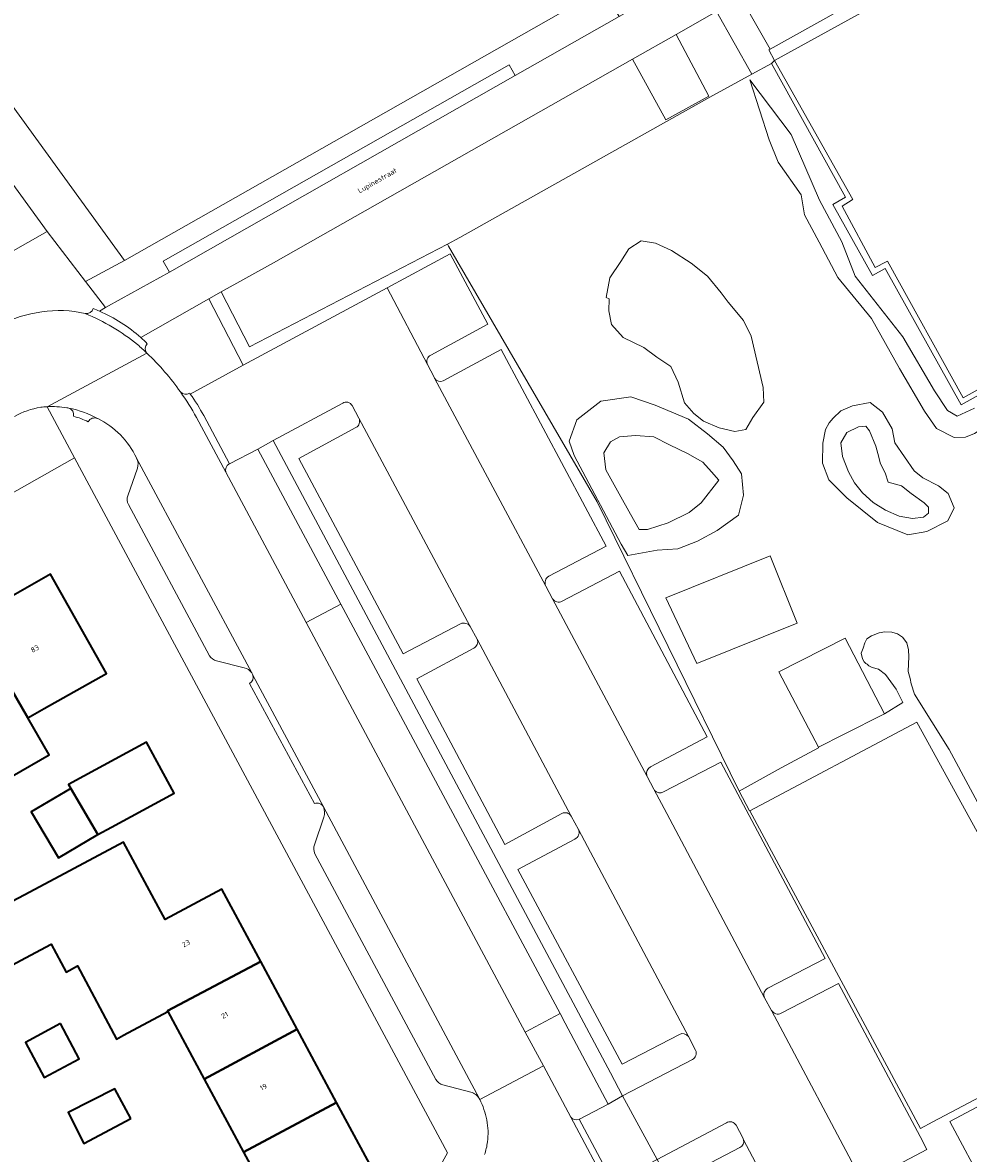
# Model space of a CAD drawing. Header units: metres. Extents: x 197700 to 204338, y 317132 to 325229.
# Tile 274 of 656: x 200179 to 200245, y 319257 to 319336. Entities that reach past the tile are written whole.
import ezdxf
from ezdxf.enums import TextEntityAlignment as Align

# ---------------------------------------------------------------- set-up
doc = ezdxf.new("R2010")
doc.units = ezdxf.units.M
for name, color, linetype, lineweight in [('B-WE-GR-BEPLANTING_CULTUUR_HEESTERS-GV', 90, 'Continuous', 18), ('B-WE-GR-BEPLANTING_CULTUUR_VASTE PLANTENVAK-GV', 90, 'Continuous', 18), ('B-WE-GW-TALUD_KRUIN-G', 90, 'Continuous', 18), ('B-WE-IE-TERREINAFSCHEIDING_KUNSTMATIG_HEKWERK-G', 20, 'IE-TERREINAFSCHEIDING-KUNSTMATIG', 18), ('B-WE-OG-BEBOUWING-GV', 7, 'Continuous', 35), ('B-WE-OG-BEBOUWING-T18', 10, 'Continuous', 18), ('B-WE-OG-TERREIN_CULTUURSCHEIDING-GV', 7, 'Continuous', 18), ('B-WE-OG-TERREIN_ERF-GV', 7, 'Continuous', 18), ('B-WE-OG-TOPOGRAFIE-T18', 10, 'Continuous', 18), ('B-WE-VH-VERHARDING_BETONSTRAATSTEEN-GV', 252, 'Continuous', 18), ('B-WE-VH-VERHARDING_GESLOTEN-GV', 252, 'Continuous', 18), ('B-WE-VH-VERHARDING_HALFVERHARDING-GV', 252, 'Continuous', 18), ('B-WE-VH-VERHARDING_STRAATBAKSTEEN-GV', 252, 'Continuous', 18), ('B-WE-VH-VERHARDING_TEGEL-GV', 252, 'Continuous', 18)]:
    doc.layers.add(name, color=color, linetype=linetype, lineweight=lineweight)
doc.styles.add('NLCS-ISO-M200-T18', font='NLCS-ISO.ttf', dxfattribs={"height": 0.36})
doc.linetypes.add('IE-TERREINAFSCHEIDING-KUNSTMATIG', pattern='A,4,[82,NLCS.SHX,S=0.75,R=90,X=0,Y=0],4,-2', length=10)

msp = doc.modelspace()

# ---------------------------------------------------------------- linework, layer by layer
at = {"layer": 'B-WE-GR-BEPLANTING_CULTUUR_HEESTERS-GV'}
msp.add_lwpolyline([(200213.268, 319332.552), (200212.845, 319333.319), (200188.618, 319319.567), (200189.043, 319318.782)], close=True, dxfattribs=at)
for points in [[(200266.722, 319271.496), (200266.49, 319271.928), (200242.521, 319259.275), (200241.637, 319258.808), (200229.684, 319281.051), (200229.678, 319281.062), (200228.954, 319282.419), (200218.994, 319302.693), (200208.587, 319320.604), (200208.516, 319320.738), (200194.662, 319313.557), (200192.67, 319317.4), (200191.797, 319316.912), (200194.204, 319312.268), (200204.289, 319317.698), (200208.7, 319320.073), (200211.353, 319315.139), (200207.346, 319312.982)], [(200208.224, 319311.185), (200212.276, 319313.369), (200219.626, 319299.589), (200215.617, 319297.48)], [(200207.126, 319312.315), (200207.578, 319311.42), (200207.611, 319311.358)], [(200201.187, 319309.613), (200196.311, 319306.992), (200219.942, 319262.709), (200220.788, 319261.089), (200225.671, 319263.638)], [(200202.314, 319308.56), (200201.838, 319309.441)], [(200209.43, 319294.158), (200205.416, 319292.057), (200198.119, 319305.741), (200202.105, 319307.894)], [(200216.56, 319295.735), (200220.56, 319297.84), (200226.709, 319286.235), (200222.744, 319284.126)], [(200215.403, 319296.795), (200215.881, 319295.904)], [(200210.6, 319293.07), (200210.115, 319293.956)], [(200216.525, 319280.868), (200212.537, 319278.704), (200206.383, 319290.291), (200210.354, 319292.445)], [(200223.648, 319282.375), (200227.672, 319284.46), (200234.98, 319270.707), (200230.967, 319268.622)], [(200222.474, 319283.53), (200222.482, 319283.499), (200222.493, 319283.469), (200222.969, 319282.573), (200222.976, 319282.562), (200222.997, 319282.528), (200223.029, 319282.487)], [(200217.697, 319279.75), (200217.19, 319280.679)], [(200224.76, 319265.39), (200220.763, 319263.296), (200213.446, 319276.954), (200217.442, 319279.075)], [(200231.886, 319266.882), (200235.91, 319268.963), (200241.624, 319258.238), (200242.093, 319257.337), (200237.641, 319254.972), (200235.835, 319254.012), (200237.886, 319250.199), (200238.849, 319250.718), (200237.273, 319253.556), (200242.6, 319256.383), (200244.087, 319253.519), (200246.203, 319254.62), (200243.71, 319259.301), (200266.722, 319271.496)], [(200230.733, 319267.96), (200231.216, 319267.067)], [(200225.892, 319264.285), (200225.391, 319265.24)], [(200228.049, 319259.206), (200223.197, 319256.632), (200229.125, 319245.447), (200230.54, 319246.242), (200229.066, 319249.151), (200233.774, 319251.64), (200235.324, 319248.789), (200236.162, 319249.277), (200234.076, 319253.077), (200232.365, 319252.157), (200227.92, 319249.769), (200224.97, 319255.364), (200229.004, 319257.476)], [(200229.206, 319258.14), (200228.73, 319259.023)]]:
    msp.add_lwpolyline(points, dxfattribs=at)
for points in [[(200207.346, 319312.982, 0.421009), (200207.126, 319312.315)], [(200207.611, 319311.358, 0.382355), (200208.224, 319311.185)], [(200201.838, 319309.441, 0.433367), (200201.187, 319309.613)], [(200202.105, 319307.894, 0.405607), (200202.314, 319308.56)], [(200215.617, 319297.48, 0.399751), (200215.403, 319296.795)], [(200215.881, 319295.904, 0.398961), (200216.56, 319295.735)], [(200210.115, 319293.956, 0.374645), (200209.43, 319294.158)], [(200210.354, 319292.445, 0.398154), (200210.6, 319293.07)], [(200222.744, 319284.126, 0.351634), (200222.474, 319283.53)], [(200223.029, 319282.487, 0.352055), (200223.648, 319282.375)], [(200217.19, 319280.679, 0.390024), (200216.525, 319280.868)], [(200217.442, 319279.075, 0.403758), (200217.697, 319279.75)], [(200230.967, 319268.622, 0.427874), (200230.733, 319267.96)], [(200231.216, 319267.067, 0.418796), (200231.886, 319266.882)], [(200225.391, 319265.24, 0.404342), (200224.76, 319265.39)], [(200225.671, 319263.638, 0.42001), (200225.892, 319264.285)], [(200228.73, 319259.023, 0.424133), (200228.049, 319259.206)], [(200229.004, 319257.476, 0.35361), (200229.261, 319258.005)], [(200229.261, 319258.005, 0.082824), (200229.206, 319258.14)]]:
    msp.add_lwpolyline(points, format="xyb", dxfattribs=at)
at = {"layer": 'B-WE-GR-BEPLANTING_CULTUUR_VASTE PLANTENVAK-GV'}
for points in [[(200193.004, 319304.768), (200198.633, 319294.241), (200201.043, 319295.532), (200195.23, 319306.384)], [(200195.23, 319306.384), (200193.257, 319305.369), (200193.226, 319305.353)], [(200217.735, 319259.445), (200217.773, 319259.463), (200219.768, 319260.515), (200216.772, 319266.169), (200216.404, 319266.856), (200213.97, 319265.554), (200215.239, 319263.181), (200217.161, 319259.587)]]:
    msp.add_lwpolyline(points, dxfattribs=at)
for points in [[(200193.226, 319305.353, 0.345494), (200193.004, 319304.768)], [(200217.161, 319259.587, 0.335516), (200217.735, 319259.445)]]:
    msp.add_lwpolyline(points, format="xyb", dxfattribs=at)
at = {"layer": 'B-WE-GW-TALUD_KRUIN-G'}
msp.add_lwpolyline([(200229.692, 319332.261), (200231.047, 319328.054), (200231.675, 319326.493), (200233.298, 319324.208), (200233.522, 319322.813), (200234.549, 319320.88), (200235.849, 319318.402), (200238.217, 319315.53), (200240.165, 319312.031), (200241.932, 319309.053), (200242.772, 319307.831), (200244.008, 319307.203), (200244.805, 319307.235), (200245.435, 319307.476), (200247.015, 319308.538), (200247.78, 319308.915), (200257.746, 319315.121), (200268.754, 319320.297), (200277.448, 319325.445), (200281.82, 319327.818), (200285.682, 319330.704), (200288.611, 319333.292)], dxfattribs=at)
msp.add_lwpolyline([(200236.069, 319306.839), (200236.483, 319307.548), (200237.306, 319307.96), (200237.809, 319308.009), (200238.085, 319307.675), (200238.527, 319306.589), (200238.67, 319306.092), (200238.85, 319305.371), (200239.176, 319304.733), (200239.394, 319304.066), (200240.324, 319303.823), (200240.988, 319303.29), (200241.903, 319302.617), (200242.218, 319302.326), (200242.218, 319301.907), (200241.85, 319301.632), (200241.081, 319301.526), (200240.164, 319301.701), (200239.19, 319302.104), (200238.328, 319302.646), (200237.59, 319303.334), (200237.017, 319304.03), (200236.601, 319304.791), (200236.187, 319305.863)], close=True, dxfattribs=at)
at = {"layer": 'B-WE-IE-TERREINAFSCHEIDING_KUNSTMATIG_HEKWERK-G'}
for points in [[(200229.833, 319332.649), (200231.205, 319333.402)], [(200209.383, 319321.224), (200226.896, 319331.035), (200229.833, 319332.649)], [(200208.516, 319320.738), (200209.383, 319321.224)], [(200208.587, 319320.604), (200208.516, 319320.738)], [(200208.587, 319320.604), (200218.994, 319302.693), (200228.954, 319282.419)], [(200228.954, 319282.419), (200229.678, 319281.062)], [(200229.678, 319281.062), (200229.684, 319281.051)], [(200229.684, 319281.051), (200241.637, 319258.808)], [(200242.521, 319259.275), (200266.49, 319271.928)], [(200241.637, 319258.808), (200242.521, 319259.275)]]:
    msp.add_lwpolyline(points, dxfattribs=at)
at = {"layer": 'B-WE-OG-BEBOUWING-GV'}
for points in [[(200180.28, 319288.218), (200184.638, 319290.668), (200180.718, 319297.64), (200175.134, 319294.446), (200179.132, 319287.573)], [(200179.132, 319287.573), (200175.134, 319294.446), (200169.829, 319291.411), (200175.422, 319281.993), (200180.618, 319284.965)], [(200184.043, 319279.385), (200184.993, 319279.904), (200189.382, 319282.299), (200187.436, 319285.866), (200183.047, 319283.471), (200181.983, 319282.89), (200182.143, 319282.617)], [(200184.043, 319279.385), (200182.143, 319282.617), (200179.367, 319280.985), (200181.267, 319277.753)], [(200188.933, 319266.993), (200188.904, 319267.046), (200195.44, 319270.497), (200192.71, 319275.564), (200188.748, 319273.43), (200187.812, 319275.167), (200185.826, 319278.854), (200178.923, 319275.168), (200171.34, 319271.207), (200173.22, 319267.685), (200178.959, 319270.749), (200180.767, 319271.715), (200181.809, 319269.763), (200182.601, 319270.186), (200185.333, 319265.07), (200185.838, 319265.34)], [(200195.44, 319270.497), (200188.904, 319267.046), (200188.933, 319266.993), (200191.478, 319262.268), (200197.989, 319265.766)], [(200181.417, 319266.145), (200178.956, 319264.831), (200180.271, 319262.367), (200182.733, 319263.681)], [(200194.238, 319257.145), (200200.756, 319260.63), (200197.989, 319265.766), (200191.478, 319262.268)], [(200186.344, 319259.51), (200185.226, 319261.575), (200181.956, 319259.922), (200183.053, 319257.741)], [(200200.756, 319260.63), (200194.238, 319257.145), (200197.031, 319251.961), (200203.553, 319255.439)]]:
    msp.add_lwpolyline(points, close=True, dxfattribs=at)
at = {"layer": 'B-WE-OG-TERREIN_CULTUURSCHEIDING-GV'}
for points in [[(200181.553, 319406.42), (200180.423, 319407.474), (200178.245, 319405.891), (200179.273, 319404.476), (200153.042, 319385.423), (200152.018, 319386.833), (200148.413, 319384.214), (200149.642, 319382.543), (200155.796, 319374.519), (200157.912, 319371.672), (200151.695, 319366.798), (200185.901, 319319.597), (200218.032, 319337.86), (200213.479, 319345.87), (200222.347, 319350.91), (200225.015, 319346.216), (200217.278, 319341.818), (200219.162, 319338.503), (200276.702, 319371.209)], [(200281.46, 319330.066), (200244.494, 319309.482), (200239.176, 319319.047), (200238.274, 319318.56), (200235.513, 319323.534), (200236.403, 319324.046), (200231.205, 319333.402), (200229.833, 319332.649), (200226.896, 319331.035), (200209.383, 319321.224), (200208.516, 319320.738), (200208.587, 319320.604), (200218.994, 319302.693), (200228.954, 319282.419), (200231.888, 319284.069), (200234.5, 319285.455), (200234.506, 319285.512), (200231.721, 319290.783), (200236.361, 319293.138), (200239.13, 319287.845), (200240.407, 319288.648), (200239.953, 319289.576), (200239.191, 319290.595), (200238.696, 319290.975), (200238.27, 319291.084), (200238.036, 319291.204), (200237.906, 319291.323), (200237.818, 319291.385), (200237.704, 319291.479), (200237.584, 319291.69), (200237.498, 319292.089), (200237.632, 319292.456), (200237.748, 319292.81), (200237.892, 319293.097), (200238.21, 319293.314), (200238.761, 319293.531), (200239.159, 319293.594), (200239.632, 319293.568), (200240.035, 319293.462), (200240.386, 319293.207), (200240.683, 319292.825), (200240.799, 319292.337), (200240.837, 319291.831), (200240.801, 319291.357), (200240.793, 319290.821), (200240.912, 319290.326), (200240.992, 319289.96), (200241.229, 319289.235), (200243.659, 319285.339), (200246.48, 319280.087)], [(200245.42, 319309.258), (200244.211, 319308.69), (200243.549, 319309.102), (200242.628, 319310.466), (200240.4, 319314.245), (200237.068, 319318.496), (200236.128, 319320.913), (200234.576, 319323.827), (200232.599, 319328.44), (200229.692, 319332.261), (200231.047, 319328.054), (200231.675, 319326.493), (200233.298, 319324.208), (200233.522, 319322.813), (200234.549, 319320.88), (200235.849, 319318.402), (200238.217, 319315.53), (200240.165, 319312.031), (200241.932, 319309.053), (200242.772, 319307.831), (200244.008, 319307.203), (200244.805, 319307.235), (200245.435, 319307.476)], [(200245.435, 319307.476), (200244.805, 319307.235), (200244.008, 319307.203), (200242.772, 319307.831), (200241.932, 319309.053), (200240.165, 319312.031), (200238.217, 319315.53), (200235.849, 319318.402), (200234.549, 319320.88), (200233.522, 319322.813), (200233.298, 319324.208), (200231.675, 319326.493), (200231.047, 319328.054), (200229.692, 319332.261), (200232.599, 319328.44), (200234.576, 319323.827), (200236.128, 319320.913), (200237.068, 319318.496), (200240.4, 319314.245), (200242.628, 319310.466), (200243.549, 319309.102), (200244.211, 319308.69), (200245.42, 319309.258)], [(200245.608, 319279.585), (200241.4, 319287.267), (200229.684, 319281.051), (200241.637, 319258.808), (200242.521, 319259.275), (200266.49, 319271.928)]]:
    msp.add_lwpolyline(points, dxfattribs=at)
for points in [[(200248.874, 319344.335), (200246.809, 319348.066), (200229.073, 319338.015), (200231.127, 319334.413)], [(200224.526, 319335.438), (200226.833, 319331.122), (200223.802, 319329.453), (200221.485, 319333.714), (200196.324, 319319.442), (200192.67, 319317.4), (200194.662, 319313.557), (200208.516, 319320.738), (200209.383, 319321.224), (200226.896, 319331.035), (200229.833, 319332.649), (200227.359, 319337.043)], [(200219.845, 319316.928), (200219.632, 319317.003), (200219.899, 319318.382), (200220.657, 319319.523), (200221.211, 319320.41), (200222.091, 319320.979), (200223.087, 319320.823), (200224.206, 319320.314), (200225.587, 319319.428), (200226.731, 319318.497), (200227.695, 319317.341), (200228.17, 319316.693), (200229.252, 319315.411), (200229.782, 319314.309), (200230.638, 319310.714), (200230.67, 319309.67), (200229.899, 319308.595), (200229.414, 319307.771), (200228.652, 319307.626), (200227.549, 319307.888), (200226.458, 319308.358), (200225.783, 319308.887), (200225.126, 319309.63), (200224.683, 319311.084), (200224.167, 319312.178), (200223.192, 319312.821), (200222.265, 319313.515), (200220.824, 319314.204), (200220.003, 319315.114), (200219.81, 319316.087)], [(200221.161, 319298.937), (200223.202, 319299.31), (200224.66, 319299.414), (200226.023, 319299.948), (200227.406, 319300.698), (200228.891, 319301.775), (200229.249, 319303.173), (200229.109, 319304.654), (200228.516, 319305.579), (200227.833, 319306.537), (200226.723, 319307.467), (200225.394, 319308.492), (200223.064, 319309.464), (200221.371, 319310.058), (200219.271, 319309.744), (200217.583, 319308.431), (200217.04, 319306.942), (200217.396, 319305.943), (200220.673, 319299.725)], [(200221.161, 319298.937), (200220.673, 319299.725), (200217.396, 319305.943), (200217.04, 319306.942), (200217.583, 319308.431), (200219.271, 319309.744), (200221.371, 319310.058), (200223.064, 319309.464), (200225.394, 319308.492), (200226.723, 319307.467), (200227.833, 319306.537), (200228.516, 319305.579), (200229.109, 319304.654), (200229.249, 319303.173), (200228.891, 319301.775), (200227.406, 319300.698), (200226.023, 319299.948), (200224.66, 319299.414), (200223.202, 319299.31)], [(200235.258, 319308.235), (200234.993, 319307.776), (200234.799, 319306.816), (200234.793, 319305.414), (200235.231, 319304.234), (200236.497, 319302.985), (200238.636, 319301.256), (200240.765, 319300.379), (200242.095, 319300.61), (200243.57, 319301.366), (200244.01, 319302.272), (200243.588, 319303.277), (200242.908, 319303.817), (200241.807, 319304.38), (200241.208, 319304.871), (200239.843, 319306.828), (200239.654, 319307.801), (200238.975, 319308.986), (200238.114, 319309.649), (200236.876, 319309.419), (200236.064, 319309.073), (200235.527, 319308.562)], [(200235.258, 319308.235), (200235.527, 319308.562), (200236.064, 319309.073), (200236.876, 319309.419), (200238.114, 319309.649), (200238.975, 319308.986), (200239.654, 319307.801), (200239.843, 319306.828), (200241.208, 319304.871), (200241.807, 319304.38), (200242.908, 319303.817), (200243.588, 319303.277), (200244.01, 319302.272), (200243.57, 319301.366), (200242.095, 319300.61), (200240.765, 319300.379), (200238.636, 319301.256), (200236.497, 319302.985), (200235.231, 319304.234), (200234.793, 319305.414), (200234.799, 319306.816), (200234.993, 319307.776)], [(200236.069, 319306.839), (200236.483, 319307.548), (200237.306, 319307.96), (200237.809, 319308.009), (200238.085, 319307.675), (200238.527, 319306.589), (200238.67, 319306.092), (200238.85, 319305.371), (200239.176, 319304.733), (200239.394, 319304.066), (200240.324, 319303.823), (200240.988, 319303.29), (200241.903, 319302.617), (200242.218, 319302.326), (200242.218, 319301.907), (200241.85, 319301.632), (200241.081, 319301.526), (200240.164, 319301.701), (200239.19, 319302.104), (200238.328, 319302.646), (200237.59, 319303.334), (200237.017, 319304.03), (200236.601, 319304.791), (200236.187, 319305.863)], [(200236.069, 319306.839), (200236.187, 319305.863), (200236.601, 319304.791), (200237.017, 319304.03), (200237.59, 319303.334), (200238.328, 319302.646), (200239.19, 319302.104), (200240.164, 319301.701), (200241.081, 319301.526), (200241.85, 319301.632), (200242.218, 319301.907), (200242.218, 319302.326), (200241.903, 319302.617), (200240.988, 319303.29), (200240.324, 319303.823), (200239.394, 319304.066), (200239.176, 319304.733), (200238.85, 319305.371), (200238.67, 319306.092), (200238.527, 319306.589), (200238.085, 319307.675), (200237.809, 319308.009), (200237.306, 319307.96), (200236.483, 319307.548)], [(200221.944, 319300.762), (200222.518, 319300.769), (200223.981, 319301.227), (200225.436, 319301.96), (200226.29, 319302.621), (200227.534, 319304.226), (200227.013, 319304.81), (200226.405, 319305.48), (200225.334, 319306.087), (200224.062, 319306.68), (200222.972, 319307.243), (200221.683, 319307.345), (200220.567, 319307.253), (200219.927, 319306.894), (200219.465, 319306.14), (200219.601, 319304.942), (200220.54, 319303.261), (200221.347, 319301.843)], [(200221.944, 319300.762), (200221.347, 319301.843), (200220.54, 319303.261), (200219.601, 319304.942), (200219.465, 319306.14), (200219.927, 319306.894), (200220.567, 319307.253), (200221.683, 319307.345), (200222.972, 319307.243), (200224.062, 319306.68), (200225.334, 319306.087), (200226.405, 319305.48), (200227.013, 319304.81), (200227.534, 319304.226), (200226.29, 319302.621), (200225.436, 319301.96), (200223.981, 319301.227), (200222.518, 319300.769)], [(200233.002, 319294.209), (200225.98, 319291.368), (200223.82, 319295.974), (200231.109, 319298.926)], [(200198.633, 319294.241), (200213.97, 319265.554), (200216.404, 319266.856), (200201.043, 319295.532)]]:
    msp.add_lwpolyline(points, close=True, dxfattribs=at)
at = {"layer": 'B-WE-OG-TERREIN_ERF-GV'}
for points in [[(200144.843, 319318.126), (200148.046, 319321.235), (200158.097, 319311.022), (200158.25, 319311.15), (200159.606, 319309.78), (200180.487, 319321.632), (200153.336, 319359.098), (200152.918, 319358.823), (200148.471, 319364.96), (200143.29, 319361.225), (200137.404, 319369.324), (200132.082, 319365.434)], [(200178.583, 319255.04), (200181.207, 319250.005), (200183.859, 319251.387), (200185.033, 319251.999), (200186.038, 319249.908), (200184.071, 319248.853), (200185.996, 319245.233), (200187.082, 319245.123), (200187.253, 319244.796), (200206.501, 319254.713), (200207.472, 319255.213), (200208.514, 319257.1), (200182.399, 319305.775), (200166.759, 319296.933)], [(200175.134, 319294.446), (200180.718, 319297.64), (200184.638, 319290.668), (200180.28, 319288.218), (200179.132, 319287.573), (200180.618, 319284.965), (200175.422, 319281.993)]]:
    msp.add_lwpolyline(points, dxfattribs=at)
for points in [[(200184.993, 319279.904), (200184.043, 319279.385), (200181.267, 319277.753), (200179.367, 319280.985), (200182.143, 319282.617), (200181.983, 319282.89), (200183.047, 319283.471), (200187.436, 319285.866), (200189.382, 319282.299)], [(200195.44, 319270.497), (200197.989, 319265.766), (200200.756, 319260.63), (200203.553, 319255.439), (200197.031, 319251.961), (200194.238, 319257.145), (200191.478, 319262.268), (200188.933, 319266.993), (200185.838, 319265.34), (200185.333, 319265.07), (200182.601, 319270.186), (200181.809, 319269.763), (200180.767, 319271.715), (200178.959, 319270.749), (200173.22, 319267.685), (200171.34, 319271.207), (200178.923, 319275.168), (200185.826, 319278.854), (200187.812, 319275.167), (200188.748, 319273.43), (200192.71, 319275.564)], [(200182.733, 319263.681), (200180.271, 319262.367), (200178.956, 319264.831), (200181.417, 319266.145)], [(200183.053, 319257.741), (200181.956, 319259.922), (200185.226, 319261.575), (200186.344, 319259.51)]]:
    msp.add_lwpolyline(points, close=True, dxfattribs=at)
at = {"layer": 'B-WE-VH-VERHARDING_BETONSTRAATSTEEN-GV'}
for points in [[(200275.87, 319339.911), (200281.205, 319330.335), (200244.647, 319309.987), (200239.329, 319319.562), (200239.251, 319319.521), (200238.484, 319319.116), (200236.159, 319323.418), (200236.863, 319323.851), (200236.91, 319323.88), (200231.429, 319333.609), (200231.205, 319333.402), (200236.403, 319324.046), (200235.513, 319323.534), (200238.274, 319318.56), (200239.176, 319319.047), (200244.494, 319309.482), (200281.46, 319330.066), (200281.729, 319330.231), (200276.325, 319339.722)], [(200207.346, 319312.982), (200211.353, 319315.139), (200208.7, 319320.073), (200204.289, 319317.698), (200207.126, 319312.315)], [(200229.261, 319258.005), (200232.365, 319252.157), (200234.076, 319253.077), (200235.835, 319254.012), (200237.641, 319254.972), (200231.216, 319267.067), (200230.733, 319267.96), (200223.875, 319280.87), (200222.976, 319282.562), (200222.969, 319282.573), (200222.493, 319283.469), (200215.881, 319295.904), (200215.403, 319296.795), (200207.611, 319311.358), (200207.578, 319311.42), (200207.126, 319312.315), (200204.289, 319317.698), (200194.204, 319312.268), (200190.505, 319310.251)], [(200215.617, 319297.48), (200219.626, 319299.589), (200212.276, 319313.369), (200208.224, 319311.185)], [(200180.474, 319309.363), (200187.467, 319313.115)], [(200187.467, 319313.115), (200180.474, 319309.363)], [(200207.611, 319311.358), (200215.403, 319296.795)], [(200190.505, 319310.251), (200190.465, 319310.304)], [(200191.456, 319308.735), (200193.257, 319305.369), (200195.23, 319306.384), (200196.311, 319306.992), (200201.187, 319309.613)], [(200201.838, 319309.441), (200202.314, 319308.56), (200210.115, 319293.956), (200210.6, 319293.07), (200217.19, 319280.679), (200217.697, 319279.75), (200218.537, 319278.166), (200225.391, 319265.24), (200225.892, 319264.285)], [(200182, 319309.267), (200182.007, 319309.265)], [(200190.937, 319308.613), (200193.004, 319304.768)], [(200210.783, 319260.83), (200215.239, 319263.181), (200213.97, 319265.554), (200198.633, 319294.241), (200193.004, 319304.768), (200190.937, 319308.613)], [(200193.257, 319305.369), (200191.456, 319308.735)], [(200210.115, 319293.956), (200202.314, 319308.56)], [(200184.02, 319308.536), (200184.027, 319308.532)], [(200202.105, 319307.894), (200198.119, 319305.741), (200205.416, 319292.057), (200209.43, 319294.158)], [(200186.738, 319305.777), (200186.748, 319305.757), (200194.817, 319290.713)], [(200194.817, 319290.713), (200186.748, 319305.757)], [(200186.803, 319305.052), (200186.128, 319303.121)], [(200193.226, 319305.353), (200193.257, 319305.369)], [(200186.175, 319302.509), (200191.864, 319291.918)], [(200222.744, 319284.126), (200226.709, 319286.235), (200220.56, 319297.84), (200216.56, 319295.735)], [(200215.881, 319295.904), (200222.493, 319283.469), (200222.482, 319283.499), (200222.474, 319283.53)], [(200217.19, 319280.679), (200210.6, 319293.07)], [(200210.354, 319292.445), (200206.383, 319290.291), (200212.537, 319278.704), (200216.525, 319280.868)], [(200192.34, 319291.562), (200194.271, 319291.062)], [(200194.817, 319290.713), (200194.844, 319290.666), (200194.865, 319290.623), (200194.895, 319290.567), (200199.838, 319281.332), (200210.751, 319260.889)], [(200199.838, 319281.332), (200194.895, 319290.567)], [(200194.648, 319289.975), (200199.21, 319281.559)], [(200230.967, 319268.622), (200234.98, 319270.707), (200227.672, 319284.46), (200223.648, 319282.375)], [(200223.029, 319282.487), (200222.997, 319282.528), (200222.976, 319282.562), (200223.875, 319280.87), (200230.733, 319267.96)], [(200210.751, 319260.889), (200199.838, 319281.332)], [(200199.87, 319280.602), (200199.196, 319278.679)], [(200218.537, 319278.166), (200217.697, 319279.75)], [(200217.442, 319279.075), (200213.446, 319276.954), (200220.763, 319263.296), (200224.76, 319265.39)], [(200199.234, 319278.049), (200207.704, 319262.226)], [(200225.391, 319265.24), (200218.537, 319278.166)], [(200255.425, 319256.875), (200266.961, 319262.84), (200267.1, 319262.579), (200268.49, 319259.963), (200269.391, 319260.203), (200272.016, 319261.609), (200266.722, 319271.496), (200243.71, 319259.301), (200246.203, 319254.62)], [(200231.216, 319267.067), (200237.641, 319254.972), (200242.093, 319257.337), (200241.624, 319258.238), (200235.91, 319268.963), (200231.886, 319266.882)], [(200225.671, 319263.638), (200220.788, 319261.089), (200223.197, 319256.632), (200228.049, 319259.206)], [(200219.888, 319254.46), (200217.161, 319259.587), (200215.239, 319263.181), (200210.783, 319260.83)], [(200208.187, 319261.848), (200210.153, 319261.341)], [(200217.161, 319259.587), (200219.888, 319254.46)], [(200220.119, 319255.003), (200217.735, 319259.445)], [(200228.73, 319259.023), (200229.206, 319258.14)], [(200229.004, 319257.476), (200224.97, 319255.364), (200227.92, 319249.769), (200232.365, 319252.157), (200229.261, 319258.005)]]:
    msp.add_lwpolyline(points, dxfattribs=at)
for points in [[(200180.103, 319316, 0.084612), (200177.158, 319315.097)], [(200183.156, 319315.88, 0.103512), (200180.103, 319316)], [(200183.71, 319316.235, -0.374759), (200183.156, 319315.88)], [(200183.156, 319315.88, -0.074003), (200186.809, 319313.712)], [(200186.809, 319313.712, 0.074003), (200183.156, 319315.88)], [(200184.144, 319316.058, 0.010608), (200183.71, 319316.235)], [(200187.05, 319314.199, 0.080015), (200184.144, 319316.058)], [(200187.498, 319313.775, 0.013751), (200187.05, 319314.199)], [(200186.809, 319313.712, -0.01204), (200187.467, 319313.115)], [(200187.467, 319313.115, 0.01204), (200186.809, 319313.712)], [(200187.467, 319313.115, -0.404507), (200187.498, 319313.775)], [(200189.822, 319310.393, 0.048554), (200187.467, 319313.115)], [(200207.126, 319312.315, -0.421009), (200207.346, 319312.982)], [(200208.224, 319311.185, -0.382355), (200207.611, 319311.358)], [(200190.465, 319310.304, -0.371678), (200189.822, 319310.393)], [(200189.822, 319310.393, -0.02816), (200190.937, 319308.613)], [(200190.937, 319308.613, 0.02816), (200189.822, 319310.393)], [(200191.456, 319308.735, 0.02724), (200190.505, 319310.251)], [(200190.505, 319310.251, -0.02724), (200191.456, 319308.735)], [(200180.032, 319309.323, -0.017547), (200180.474, 319309.363)], [(200180.474, 319309.363, -0.053135), (200181.851, 319309.292)], [(200201.187, 319309.613, -0.433367), (200201.838, 319309.441)], [(200178.198, 319308.672, -0.09215), (200180.032, 319309.323)], [(200181.851, 319309.292, -0.007623), (200182, 319309.267)], [(200184.02, 319308.536, 0.07267), (200182.007, 319309.265)], [(200182.007, 319309.265, -0.382389), (200182.321, 319308.695)], [(200182.007, 319309.265, -0.07267), (200184.02, 319308.536)], [(200182.321, 319308.695, -0.047792), (200183.36, 319308.306)], [(200183.36, 319308.306, -0.383668), (200184.02, 319308.536)], [(200202.314, 319308.56, -0.405607), (200202.105, 319307.894)], [(200184.027, 319308.532, -0.166473), (200186.738, 319305.777)], [(200186.748, 319305.757, -0.199782), (200186.803, 319305.052)], [(200193.004, 319304.768, -0.345494), (200193.226, 319305.353)], [(200186.128, 319303.121, 0.211304), (200186.175, 319302.509)], [(200215.403, 319296.795, -0.399751), (200215.617, 319297.48)], [(200216.56, 319295.735, -0.398961), (200215.881, 319295.904)], [(200209.43, 319294.158, -0.374645), (200210.115, 319293.956)], [(200210.6, 319293.07, -0.398154), (200210.354, 319292.445)], [(200191.864, 319291.918, 0.179025), (200192.34, 319291.562)], [(200194.271, 319291.062, -0.224047), (200194.817, 319290.713)], [(200194.895, 319290.567, -0.376811), (200194.648, 319289.975)], [(200222.474, 319283.53, -0.351634), (200222.744, 319284.126)], [(200223.648, 319282.375, -0.352055), (200223.029, 319282.487)], [(200199.21, 319281.559, -0.377558), (200199.838, 319281.332)], [(200199.838, 319281.332, -0.172753), (200199.87, 319280.602)], [(200216.525, 319280.868, -0.390024), (200217.19, 319280.679)], [(200217.697, 319279.75, -0.403758), (200217.442, 319279.075)], [(200199.196, 319278.679, 0.203395), (200199.234, 319278.049)], [(200230.733, 319267.96, -0.427874), (200230.967, 319268.622)], [(200231.886, 319266.882, -0.418796), (200231.216, 319267.067)], [(200224.76, 319265.39, -0.404342), (200225.391, 319265.24)], [(200225.892, 319264.285, -0.42001), (200225.671, 319263.638)], [(200207.704, 319262.226, 0.152292), (200208.187, 319261.848)], [(200210.153, 319261.341, -0.196891), (200210.751, 319260.889)], [(200210.751, 319260.889, -0.01702), (200210.783, 319260.83)], [(200210.783, 319260.83, -0.071624), (200211.267, 319259.4)], [(200217.735, 319259.445, -0.335516), (200217.161, 319259.587)], [(200211.267, 319259.4, -0.080399), (200211.325, 319257.858)], [(200228.049, 319259.206, -0.424133), (200228.73, 319259.023)], [(200211.325, 319257.858, -0.037763), (200211.122, 319256.97)], [(200229.261, 319258.005, -0.35361), (200229.004, 319257.476)], [(200229.206, 319258.14, -0.082824), (200229.261, 319258.005)]]:
    msp.add_lwpolyline(points, format="xyb", dxfattribs=at)
for points in [[(200239.13, 319287.845), (200236.361, 319293.138), (200231.721, 319290.783), (200234.506, 319285.512), (200236.257, 319286.396)], [(200219.768, 319260.515), (200217.773, 319259.463), (200217.735, 319259.445), (200220.119, 319255.003), (200222.075, 319256.036), (200223.197, 319256.632), (200220.788, 319261.089)]]:
    msp.add_lwpolyline(points, close=True, dxfattribs=at)
at = {"layer": 'B-WE-VH-VERHARDING_GESLOTEN-GV'}
msp.add_lwpolyline([(200231.429, 319333.609), (200236.91, 319323.88), (200236.863, 319323.851), (200236.159, 319323.418), (200238.484, 319319.116), (200239.251, 319319.521), (200239.329, 319319.562), (200244.647, 319309.987), (200281.205, 319330.335), (200275.87, 319339.911), (200275.997, 319339.987), (200276.73, 319340.423), (200274.636, 319344.197), (200274.322, 319344.764), (200273.573, 319344.351), (200273.457, 319344.287), (200268.136, 319353.84)], close=True, dxfattribs=at)
at = {"layer": 'B-WE-VH-VERHARDING_HALFVERHARDING-GV'}
for points in [[(200219.845, 319316.928), (200219.81, 319316.087), (200220.003, 319315.114), (200220.824, 319314.204), (200222.265, 319313.515), (200223.192, 319312.821), (200224.167, 319312.178), (200224.683, 319311.084), (200225.126, 319309.63), (200225.783, 319308.887), (200226.458, 319308.358), (200227.549, 319307.888), (200228.652, 319307.626), (200229.414, 319307.771), (200229.899, 319308.595), (200230.67, 319309.67), (200230.638, 319310.714), (200229.782, 319314.309), (200229.252, 319315.411), (200228.17, 319316.693), (200227.695, 319317.341), (200226.731, 319318.497), (200225.587, 319319.428), (200224.206, 319320.314), (200223.087, 319320.823), (200222.091, 319320.979), (200221.211, 319320.41), (200220.657, 319319.523), (200219.899, 319318.382), (200219.632, 319317.003)], [(200233.002, 319294.209), (200231.109, 319298.926), (200223.82, 319295.974), (200225.98, 319291.368)]]:
    msp.add_lwpolyline(points, close=True, dxfattribs=at)
msp.add_lwpolyline([(200246.48, 319280.087), (200243.659, 319285.339), (200241.229, 319289.235), (200240.992, 319289.96), (200240.912, 319290.326), (200240.793, 319290.821), (200240.801, 319291.357), (200240.837, 319291.831), (200240.799, 319292.337), (200240.683, 319292.825), (200240.386, 319293.207), (200240.035, 319293.462), (200239.632, 319293.568), (200239.159, 319293.594), (200238.761, 319293.531), (200238.21, 319293.314), (200237.892, 319293.097), (200237.748, 319292.81), (200237.632, 319292.456), (200237.498, 319292.089), (200237.584, 319291.69), (200237.704, 319291.479), (200237.818, 319291.385), (200237.906, 319291.323), (200238.036, 319291.204), (200238.27, 319291.084), (200238.696, 319290.975), (200239.191, 319290.595), (200239.953, 319289.576), (200240.407, 319288.648), (200239.13, 319287.845), (200236.257, 319286.396), (200234.506, 319285.512), (200234.5, 319285.455), (200231.888, 319284.069), (200228.954, 319282.419), (200229.678, 319281.062), (200229.684, 319281.051), (200241.4, 319287.267), (200245.608, 319279.585)], dxfattribs=at)
at = {"layer": 'B-WE-VH-VERHARDING_STRAATBAKSTEEN-GV'}
for points in [[(200279.549, 319370.23), (200273.149, 319366.592), (200255.084, 319356.322), (200239.45, 319347.436), (200220.535, 319336.684), (200213.268, 319332.552), (200189.043, 319318.782), (200185.673, 319316.922), (200184.575, 319316.301), (200184.144, 319316.058)], [(200187.05, 319314.199), (200191.797, 319316.912), (200192.67, 319317.4), (200196.324, 319319.442), (200221.485, 319333.714), (200224.526, 319335.438), (200227.359, 319337.043), (200229.073, 319338.015), (200246.809, 319348.066), (200247.898, 319348.683), (200265.232, 319358.506), (200283.179, 319368.677)]]:
    msp.add_lwpolyline(points, dxfattribs=at)
msp.add_lwpolyline([(200184.144, 319316.058, -0.080015), (200187.05, 319314.199)], format="xyb", dxfattribs=at)
at = {"layer": 'B-WE-VH-VERHARDING_TEGEL-GV'}
for points in [[(200276.702, 319371.209), (200219.162, 319338.503), (200218.032, 319337.86), (200185.901, 319319.597), (200183.167, 319318.137), (200184.575, 319316.301), (200185.673, 319316.922), (200189.043, 319318.782), (200188.618, 319319.567), (200212.845, 319333.319), (200213.268, 319332.552), (200220.535, 319336.684), (200220.092, 319337.442), (200239.032, 319348.19), (200239.45, 319347.436), (200255.084, 319356.322), (200254.656, 319357.063), (200272.734, 319367.325), (200273.149, 319366.592), (200279.549, 319370.23)], [(200153.336, 319359.098), (200180.487, 319321.632), (200183.167, 319318.137), (200185.901, 319319.597), (200151.695, 319366.798)], [(200184.144, 319316.058), (200184.575, 319316.301), (200183.167, 319318.137), (200180.487, 319321.632), (200159.606, 319309.78), (200158.25, 319311.15), (200158.097, 319311.022)], [(200190.505, 319310.251), (200194.204, 319312.268), (200191.797, 319316.912), (200187.05, 319314.199)], [(200190.465, 319310.304), (200190.505, 319310.251)], [(200166.759, 319296.933), (200182.399, 319305.775), (200180.474, 319309.363)], [(200180.474, 319309.363), (200182.399, 319305.775), (200208.514, 319257.1), (200207.472, 319255.213), (200206.501, 319254.713), (200207.244, 319253.273), (200209.236, 319254.301)], [(200182.007, 319309.265), (200182, 319309.267)], [(200184.027, 319308.532), (200184.02, 319308.536)], [(200186.748, 319305.757), (200186.738, 319305.777)], [(200186.128, 319303.121), (200186.803, 319305.052)], [(200191.864, 319291.918), (200186.175, 319302.509)], [(200194.271, 319291.062), (200192.34, 319291.562)], [(200194.895, 319290.567), (200194.865, 319290.623), (200194.844, 319290.666), (200194.817, 319290.713)], [(200199.21, 319281.559), (200194.648, 319289.975)], [(200199.196, 319278.679), (200199.87, 319280.602)], [(200207.704, 319262.226), (200199.234, 319278.049)], [(200210.153, 319261.341), (200208.187, 319261.848)]]:
    msp.add_lwpolyline(points, dxfattribs=at)
for points in [[(200249.963, 319344.918), (200247.898, 319348.683), (200246.809, 319348.066), (200248.874, 319344.335), (200231.127, 319334.413), (200231.015, 319334.35), (200231.429, 319333.609), (200268.136, 319353.84), (200268.477, 319354.028), (200267.999, 319354.995)], [(200231.205, 319333.402), (200231.429, 319333.609), (200231.015, 319334.35), (200231.127, 319334.413), (200229.073, 319338.015), (200227.359, 319337.043), (200229.833, 319332.649)], [(200224.526, 319335.438), (200221.485, 319333.714), (200223.802, 319329.453), (200226.833, 319331.122)], [(200196.311, 319306.992), (200195.23, 319306.384), (200201.043, 319295.532), (200216.404, 319266.856), (200216.772, 319266.169), (200219.768, 319260.515), (200220.788, 319261.089), (200219.942, 319262.709)]]:
    msp.add_lwpolyline(points, close=True, dxfattribs=at)
for points in [[(200177.158, 319315.097, -0.084612), (200180.103, 319316)], [(200180.103, 319316, -0.103512), (200183.156, 319315.88)], [(200183.156, 319315.88, 0.374759), (200183.71, 319316.235)], [(200183.71, 319316.235, -0.010608), (200184.144, 319316.058)], [(200187.05, 319314.199, -0.013751), (200187.498, 319313.775)], [(200187.498, 319313.775, 0.404507), (200187.467, 319313.115)], [(200187.467, 319313.115, -0.048554), (200189.822, 319310.393)], [(200189.822, 319310.393, 0.371678), (200190.465, 319310.304)], [(200180.474, 319309.363, 0.017547), (200180.032, 319309.323)], [(200181.851, 319309.292, 0.053135), (200180.474, 319309.363)], [(200180.032, 319309.323, 0.09215), (200178.198, 319308.672)], [(200182, 319309.267, 0.007623), (200181.851, 319309.292)], [(200182.321, 319308.695, 0.382389), (200182.007, 319309.265)], [(200183.36, 319308.306, 0.047792), (200182.321, 319308.695)], [(200184.02, 319308.536, 0.383668), (200183.36, 319308.306)], [(200186.738, 319305.777, 0.166473), (200184.027, 319308.532)], [(200186.803, 319305.052, 0.199782), (200186.748, 319305.757)], [(200186.175, 319302.509, -0.211304), (200186.128, 319303.121)], [(200192.34, 319291.562, -0.179025), (200191.864, 319291.918)], [(200194.817, 319290.713, 0.224047), (200194.271, 319291.062)], [(200194.648, 319289.975, 0.376811), (200194.895, 319290.567)], [(200199.838, 319281.332, 0.377558), (200199.21, 319281.559)], [(200199.87, 319280.602, 0.172753), (200199.838, 319281.332)], [(200199.234, 319278.049, -0.203395), (200199.196, 319278.679)], [(200208.187, 319261.848, -0.152292), (200207.704, 319262.226)], [(200210.751, 319260.889, 0.196891), (200210.153, 319261.341)], [(200210.783, 319260.83, 0.01702), (200210.751, 319260.889)], [(200211.267, 319259.4, 0.071624), (200210.783, 319260.83)], [(200211.325, 319257.858, 0.080399), (200211.267, 319259.4)], [(200211.122, 319256.97, 0.037763), (200211.325, 319257.858)]]:
    msp.add_lwpolyline(points, format="xyb", dxfattribs=at)

# ---------------------------------------------------------------- texts
at = {"layer": 'B-WE-OG-BEBOUWING-T18', "style": 'NLCS-ISO-M200-T18'}
for s, rotation, p in [('83', 29.7, (200179.625, 319292.406)), ('23', 28.3, (200190.211, 319271.77)), ('21', 28.3, (200192.921, 319266.739)), ('19', 28.3, (200195.632, 319261.708))]:
    msp.add_text(s, height=0.36, rotation=rotation, dxfattribs=at).set_placement(p, align=Align.MIDDLE)
at = {"layer": 'B-WE-OG-TOPOGRAFIE-T18', "style": 'NLCS-ISO-M200-T18'}
msp.add_text('Lupinestraat', height=0.36, rotation=29.7, dxfattribs=at).set_placement((200203.632, 319325.166), align=Align.MIDDLE)

doc.saveas('drawing.dxf')
